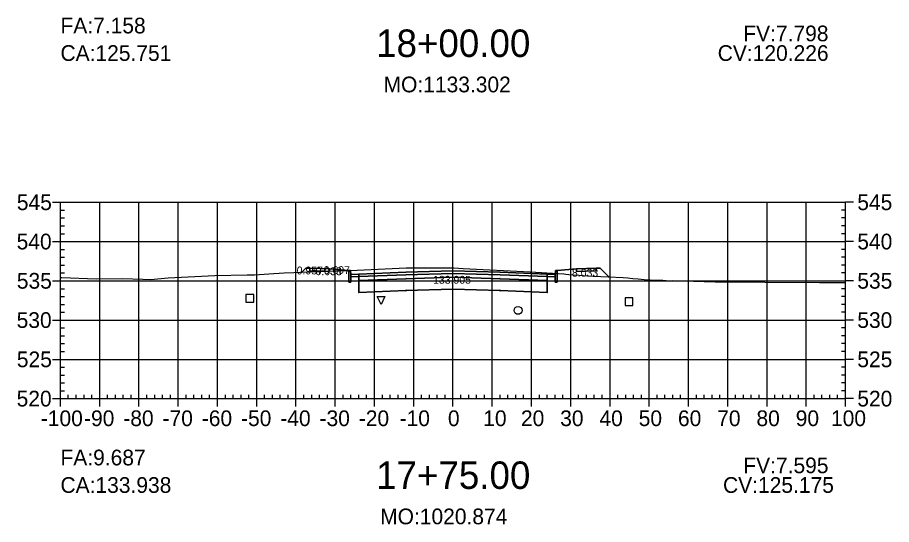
# Model space of a CAD drawing. Extents: x 704834 to 709892, y 372981 to 377533.
# Drawn here: x 705200.9 to 705423.6, y 372980.8 to 373109.9 of the extents above; entities that cross this region are included whole.
import ezdxf

# ---------------------------------------------------------------- set-up
doc = ezdxf.new("R2010")
doc.units = 0
for name, color, linetype in [('1', 7, 'Continuous'), ('10', 7, 'Continuous'), ('13', 7, 'Continuous'), ('14', 7, 'Continuous'), ('4', 7, 'Continuous'), ('57', 7, 'Continuous'), ('59', 7, 'Continuous'), ('Default_Xsect', 7, 'Continuous'), ('Existing', 7, 'Continuous')]:
    doc.layers.add(name, color=color, linetype=linetype)

msp = doc.modelspace()

# ---------------------------------------------------------------- linework, layer by layer
for points in [[(705274.37, 373046.03), (705273.4, 373045.05)], [(705275.37, 373046.07), (705274.37, 373046.03)], [(705285.37, 373045.47), (705280.37, 373045.87)], [(705338.37, 373045.47), (705343.37, 373045.87)], [(705348.37, 373046.07), (705349.37, 373046.03)], [(705349.37, 373046.03), (705351.58, 373043.82)]]:
    msp.add_lwpolyline(points)
for points in [[(705280.37, 373045.87), (705275.37, 373046.07), (705275.37, 373045.4), (705280.37, 373045.2)], [(705285.87, 373044.47), (705285.79, 373045.47), (705285.37, 373045.47), (705285.37, 373042.47), (705285.87, 373042.47)], [(705311.87, 373044.72), (705323.87, 373044.36), (705335.87, 373043.88), (705335.87, 373044.55), (705323.87, 373045.03), (705311.87, 373045.39), (705299.87, 373045.03), (705287.87, 373044.55), (705287.87, 373043.88), (705299.87, 373044.36)], [(705337.87, 373042.47), (705338.37, 373042.47), (705338.37, 373045.47), (705337.96, 373045.47), (705337.87, 373044.47)], [(705343.37, 373045.2), (705348.37, 373045.4), (705348.37, 373046.07), (705343.37, 373045.87)], [(705287.87, 373044.55), (705285.87, 373044.47), (705285.87, 373043.8), (705287.87, 373043.88)], [(705287.82, 373042.83), (705287.92, 373042.83), (705287.92, 373042.93), (705287.82, 373042.93)], [(705311.87, 373043.72), (705323.87, 373043.36), (705335.87, 373042.88), (705335.87, 373043.88), (705323.87, 373044.36), (705311.87, 373044.72), (705299.87, 373044.36), (705287.87, 373043.88), (705287.87, 373042.88), (705299.87, 373043.36)], [(705311.87, 373040.72), (705323.87, 373040.36), (705335.87, 373039.88), (705335.87, 373042.88), (705323.87, 373043.36), (705311.87, 373043.72), (705299.87, 373043.36), (705287.87, 373042.88), (705287.87, 373039.88), (705299.87, 373040.36)], [(705299.82, 373043.31), (705299.92, 373043.31), (705299.92, 373043.41), (705299.82, 373043.41)], [(705311.82, 373044.67), (705311.92, 373044.67), (705311.92, 373044.77), (705311.82, 373044.77)], [(705311.82, 373043.67), (705311.92, 373043.67), (705311.92, 373043.77), (705311.82, 373043.77)], [(705323.82, 373043.31), (705323.92, 373043.31), (705323.92, 373043.41), (705323.82, 373043.41)], [(705335.82, 373042.83), (705335.92, 373042.83), (705335.92, 373042.93), (705335.82, 373042.93)], [(705335.87, 373043.88), (705337.87, 373043.8), (705337.87, 373044.47), (705335.87, 373044.55)], [(705299.82, 373040.31), (705299.92, 373040.31), (705299.92, 373040.41), (705299.82, 373040.41)], [(705311.82, 373040.67), (705311.92, 373040.67), (705311.92, 373040.77), (705311.82, 373040.77)], [(705323.82, 373040.31), (705323.92, 373040.31), (705323.92, 373040.41), (705323.82, 373040.41)], [(705287.82, 373039.83), (705287.92, 373039.83), (705287.92, 373039.93), (705287.82, 373039.93)], [(705335.82, 373039.83), (705335.92, 373039.83), (705335.92, 373039.93), (705335.82, 373039.93)]]:
    msp.add_lwpolyline(points, close=True)
at = {"layer": '1'}
for points in [[(705273.4, 373045.05), (705279.06, 373045.25), (705275.37, 373045.4), (705275.37, 373046.07), (705274.37, 373046.03)], [(705279.06, 373045.25), (705280.37, 373045.3), (705280.37, 373045.2)], [(705280.37, 373045.3), (705285.29, 373045.47), (705280.37, 373045.87)], [(705285.29, 373045.47), (705287.42, 373045.55), (705299.97, 373046.12), (705308.87, 373046.12), (705312.12, 373046.1), (705314.5, 373045.99), (705331.49, 373045.13), (705338.37, 373044.7), (705338.37, 373042.47), (705337.87, 373042.47), (705337.87, 373043.8), (705335.87, 373043.88), (705335.87, 373042.88), (705335.87, 373039.88), (705323.87, 373040.36), (705311.87, 373040.72), (705299.87, 373040.36), (705287.87, 373039.88), (705287.87, 373042.88), (705287.87, 373043.88), (705285.87, 373043.8), (705285.87, 373042.47), (705285.37, 373042.47), (705285.37, 373045.47)], [(705338.37, 373044.7), (705340.12, 373044.59), (705340.64, 373044.53), (705341.37, 373044.46), (705342.48, 373044.38), (705344.04, 373044.26), (705346.16, 373044.11), (705347.57, 373044.01), (705351.58, 373043.82), (705349.37, 373046.03), (705349.13, 373046.04), (705349.13, 373046.04), (705349.13, 373046.04), (705348.37, 373046.07), (705348.37, 373045.4), (705343.37, 373045.2), (705343.37, 373045.87), (705338.37, 373045.47)], [(705293.54, 373036.83), (705292.54, 373038.83), (705294.54, 373038.83)]]:
    msp.add_lwpolyline(points, close=True, dxfattribs=at)
at = {"layer": '10'}
msp.add_lwpolyline([(705259.1, 373037.36), (705261.1, 373037.36), (705261.1, 373039.36), (705259.1, 373039.36)], close=True, dxfattribs=at)
at = {"layer": '13'}
msp.add_circle((705328.45, 373035.29), 1, dxfattribs=at)
at = {"layer": '14'}
for points in [[(705273.4, 373045.05), (705273.4, 373045.1), (705273.4, 373045.05), (705273.35, 373045.05), (705273.4, 373045.05), (705273.4, 373045), (705273.4, 373045.05), (705273.45, 373045.05)], [(705299.87, 373045.03), (705299.87, 373045.08), (705299.87, 373045.03), (705299.82, 373045.03), (705299.87, 373045.03), (705299.87, 373044.98), (705299.87, 373045.03), (705299.92, 373045.03)], [(705311.87, 373045.39), (705311.87, 373045.44), (705311.87, 373045.39), (705311.82, 373045.39), (705311.87, 373045.39), (705311.87, 373045.34), (705311.87, 373045.39), (705311.92, 373045.39)], [(705323.87, 373045.03), (705323.87, 373045.08), (705323.87, 373045.03), (705323.82, 373045.03), (705323.87, 373045.03), (705323.87, 373044.98), (705323.87, 373045.03), (705323.92, 373045.03)], [(705287.87, 373044.55), (705287.87, 373044.6), (705287.87, 373044.55), (705287.82, 373044.55), (705287.87, 373044.55), (705287.87, 373044.5), (705287.87, 373044.55), (705287.92, 373044.55)], [(705335.87, 373044.55), (705335.87, 373044.6), (705335.87, 373044.55), (705335.82, 373044.55), (705335.87, 373044.55), (705335.87, 373044.5), (705335.87, 373044.55), (705335.92, 373044.55)], [(705351.58, 373043.82), (705351.58, 373043.87), (705351.58, 373043.82), (705351.53, 373043.82), (705351.58, 373043.82), (705351.58, 373043.77), (705351.58, 373043.82), (705351.63, 373043.82)]]:
    msp.add_lwpolyline(points, dxfattribs=at)
at = {"layer": '4'}
msp.add_lwpolyline([(705355.7, 373036.51), (705357.7, 373036.51), (705357.7, 373038.51), (705355.7, 373038.51)], close=True, dxfattribs=at)
at = {"layer": '57'}
for p, q in [((705209.87, 373062.82), (705211.87, 373062.82)), ((705211.87, 373062.82), (705411.87, 373062.82)), ((705211.87, 373012.82), (705211.87, 373062.82)), ((705211.87, 373012.82), (705211.87, 373062.82)), ((705221.87, 373012.82), (705221.87, 373062.82)), ((705231.87, 373012.82), (705231.87, 373062.82)), ((705241.87, 373012.82), (705241.87, 373062.82)), ((705251.87, 373012.82), (705251.87, 373062.82)), ((705261.87, 373012.82), (705261.87, 373062.82)), ((705271.87, 373012.82), (705271.87, 373062.82)), ((705281.87, 373012.82), (705281.87, 373062.82)), ((705291.87, 373012.82), (705291.87, 373062.82)), ((705301.87, 373012.82), (705301.87, 373062.82)), ((705311.87, 373012.82), (705311.87, 373062.82)), ((705321.87, 373012.82), (705321.87, 373062.82)), ((705331.87, 373012.82), (705331.87, 373062.82)), ((705341.87, 373012.82), (705341.87, 373062.82)), ((705351.87, 373012.82), (705351.87, 373062.82)), ((705361.87, 373012.82), (705361.87, 373062.82)), ((705371.87, 373012.82), (705371.87, 373062.82)), ((705381.87, 373012.82), (705381.87, 373062.82)), ((705391.87, 373012.82), (705391.87, 373062.82)), ((705401.87, 373012.82), (705401.87, 373062.82)), ((705411.87, 373012.82), (705411.87, 373062.82)), ((705411.87, 373012.82), (705411.87, 373062.82)), ((705413.87, 373062.82), (705411.87, 373062.82)), ((705211.87, 373060.82), (705212.87, 373060.82)), ((705411.87, 373060.82), (705410.87, 373060.82)), ((705211.87, 373058.82), (705212.87, 373058.82)), ((705411.87, 373058.82), (705410.87, 373058.82)), ((705211.87, 373056.82), (705212.87, 373056.82)), ((705411.87, 373056.82), (705410.87, 373056.82)), ((705211.87, 373054.82), (705212.87, 373054.82)), ((705411.87, 373054.82), (705410.87, 373054.82)), ((705209.87, 373052.82), (705211.87, 373052.82)), ((705211.87, 373052.82), (705411.87, 373052.82)), ((705413.87, 373052.82), (705411.87, 373052.82)), ((705211.87, 373050.82), (705212.87, 373050.82)), ((705411.87, 373050.82), (705410.87, 373050.82)), ((705211.87, 373048.82), (705212.87, 373048.82)), ((705411.87, 373048.82), (705410.87, 373048.82)), ((705211.87, 373046.82), (705212.87, 373046.82)), ((705411.87, 373046.82), (705410.87, 373046.82)), ((705209.87, 373042.82), (705211.87, 373042.82)), ((705211.87, 373044.82), (705212.87, 373044.82)), ((705211.87, 373042.82), (705411.87, 373042.82)), ((705411.87, 373044.82), (705410.87, 373044.82)), ((705413.87, 373042.82), (705411.87, 373042.82)), ((705211.87, 373040.82), (705212.87, 373040.82)), ((705411.87, 373040.82), (705410.87, 373040.82)), ((705211.87, 373038.82), (705212.87, 373038.82)), ((705411.87, 373038.82), (705410.87, 373038.82)), ((705211.87, 373036.82), (705212.87, 373036.82)), ((705411.87, 373036.82), (705410.87, 373036.82)), ((705211.87, 373034.82), (705212.87, 373034.82)), ((705411.87, 373034.82), (705410.87, 373034.82)), ((705209.87, 373032.82), (705211.87, 373032.82)), ((705211.87, 373032.82), (705411.87, 373032.82)), ((705413.87, 373032.82), (705411.87, 373032.82)), ((705211.87, 373030.82), (705212.87, 373030.82)), ((705411.87, 373030.82), (705410.87, 373030.82)), ((705211.87, 373028.82), (705212.87, 373028.82)), ((705411.87, 373028.82), (705410.87, 373028.82)), ((705211.87, 373026.82), (705212.87, 373026.82)), ((705411.87, 373026.82), (705410.87, 373026.82)), ((705209.87, 373022.82), (705211.87, 373022.82)), ((705211.87, 373024.82), (705212.87, 373024.82)), ((705211.87, 373022.82), (705411.87, 373022.82)), ((705411.87, 373024.82), (705410.87, 373024.82)), ((705413.87, 373022.82), (705411.87, 373022.82)), ((705211.87, 373020.82), (705212.87, 373020.82)), ((705411.87, 373020.82), (705410.87, 373020.82)), ((705211.87, 373018.82), (705212.87, 373018.82)), ((705411.87, 373018.82), (705410.87, 373018.82)), ((705211.87, 373016.82), (705212.87, 373016.82)), ((705411.87, 373016.82), (705410.87, 373016.82)), ((705211.87, 373014.82), (705212.87, 373014.82)), ((705213.87, 373012.82), (705213.87, 373013.82)), ((705215.87, 373012.82), (705215.87, 373013.82)), ((705217.87, 373012.82), (705217.87, 373013.82)), ((705219.87, 373012.82), (705219.87, 373013.82)), ((705223.87, 373012.82), (705223.87, 373013.82)), ((705225.87, 373012.82), (705225.87, 373013.82)), ((705227.87, 373012.82), (705227.87, 373013.82)), ((705229.87, 373012.82), (705229.87, 373013.82)), ((705233.87, 373012.82), (705233.87, 373013.82)), ((705235.87, 373012.82), (705235.87, 373013.82)), ((705237.87, 373012.82), (705237.87, 373013.82)), ((705239.87, 373012.82), (705239.87, 373013.82)), ((705243.87, 373012.82), (705243.87, 373013.82)), ((705245.87, 373012.82), (705245.87, 373013.82)), ((705247.87, 373012.82), (705247.87, 373013.82)), ((705249.87, 373012.82), (705249.87, 373013.82)), ((705253.87, 373012.82), (705253.87, 373013.82)), ((705255.87, 373012.82), (705255.87, 373013.82)), ((705257.87, 373012.82), (705257.87, 373013.82)), ((705259.87, 373012.82), (705259.87, 373013.82)), ((705263.87, 373012.82), (705263.87, 373013.82)), ((705265.87, 373012.82), (705265.87, 373013.82)), ((705267.87, 373012.82), (705267.87, 373013.82)), ((705269.87, 373012.82), (705269.87, 373013.82)), ((705273.87, 373012.82), (705273.87, 373013.82)), ((705275.87, 373012.82), (705275.87, 373013.82)), ((705277.87, 373012.82), (705277.87, 373013.82)), ((705279.87, 373012.82), (705279.87, 373013.82)), ((705283.87, 373012.82), (705283.87, 373013.82)), ((705285.87, 373012.82), (705285.87, 373013.82)), ((705287.87, 373012.82), (705287.87, 373013.82)), ((705289.87, 373012.82), (705289.87, 373013.82)), ((705293.87, 373012.82), (705293.87, 373013.82)), ((705295.87, 373012.82), (705295.87, 373013.82)), ((705297.87, 373012.82), (705297.87, 373013.82)), ((705299.87, 373012.82), (705299.87, 373013.82)), ((705303.87, 373012.82), (705303.87, 373013.82)), ((705305.87, 373012.82), (705305.87, 373013.82)), ((705307.87, 373012.82), (705307.87, 373013.82)), ((705309.87, 373012.82), (705309.87, 373013.82)), ((705313.87, 373012.82), (705313.87, 373013.82)), ((705315.87, 373012.82), (705315.87, 373013.82)), ((705317.87, 373012.82), (705317.87, 373013.82)), ((705319.87, 373012.82), (705319.87, 373013.82)), ((705323.87, 373012.82), (705323.87, 373013.82)), ((705325.87, 373012.82), (705325.87, 373013.82)), ((705327.87, 373012.82), (705327.87, 373013.82)), ((705329.87, 373012.82), (705329.87, 373013.82)), ((705333.87, 373012.82), (705333.87, 373013.82)), ((705335.87, 373012.82), (705335.87, 373013.82)), ((705337.87, 373012.82), (705337.87, 373013.82)), ((705339.87, 373012.82), (705339.87, 373013.82)), ((705343.87, 373012.82), (705343.87, 373013.82)), ((705345.87, 373012.82), (705345.87, 373013.82)), ((705347.87, 373012.82), (705347.87, 373013.82)), ((705349.87, 373012.82), (705349.87, 373013.82)), ((705353.87, 373012.82), (705353.87, 373013.82)), ((705355.87, 373012.82), (705355.87, 373013.82)), ((705357.87, 373012.82), (705357.87, 373013.82)), ((705359.87, 373012.82), (705359.87, 373013.82)), ((705363.87, 373012.82), (705363.87, 373013.82)), ((705365.87, 373012.82), (705365.87, 373013.82)), ((705367.87, 373012.82), (705367.87, 373013.82)), ((705369.87, 373012.82), (705369.87, 373013.82)), ((705373.87, 373012.82), (705373.87, 373013.82)), ((705375.87, 373012.82), (705375.87, 373013.82)), ((705377.87, 373012.82), (705377.87, 373013.82)), ((705379.87, 373012.82), (705379.87, 373013.82)), ((705383.87, 373012.82), (705383.87, 373013.82)), ((705385.87, 373012.82), (705385.87, 373013.82)), ((705387.87, 373012.82), (705387.87, 373013.82)), ((705389.87, 373012.82), (705389.87, 373013.82)), ((705393.87, 373012.82), (705393.87, 373013.82)), ((705395.87, 373012.82), (705395.87, 373013.82)), ((705397.87, 373012.82), (705397.87, 373013.82)), ((705399.87, 373012.82), (705399.87, 373013.82)), ((705403.87, 373012.82), (705403.87, 373013.82)), ((705405.87, 373012.82), (705405.87, 373013.82)), ((705407.87, 373012.82), (705407.87, 373013.82)), ((705409.87, 373012.82), (705409.87, 373013.82)), ((705411.87, 373014.82), (705410.87, 373014.82)), ((705209.87, 373012.82), (705211.87, 373012.82)), ((705211.87, 373012.82), (705411.87, 373012.82)), ((705211.87, 373012.82), (705411.87, 373012.82)), ((705211.87, 373010.82), (705211.87, 373012.82)), ((705221.87, 373010.82), (705221.87, 373012.82)), ((705231.87, 373010.82), (705231.87, 373012.82)), ((705241.87, 373010.82), (705241.87, 373012.82)), ((705251.87, 373010.82), (705251.87, 373012.82)), ((705261.87, 373010.82), (705261.87, 373012.82)), ((705271.87, 373010.82), (705271.87, 373012.82)), ((705281.87, 373010.82), (705281.87, 373012.82)), ((705291.87, 373010.82), (705291.87, 373012.82)), ((705301.87, 373010.82), (705301.87, 373012.82)), ((705311.87, 373010.82), (705311.87, 373012.82)), ((705321.87, 373010.82), (705321.87, 373012.82)), ((705331.87, 373010.82), (705331.87, 373012.82)), ((705341.87, 373010.82), (705341.87, 373012.82)), ((705351.87, 373010.82), (705351.87, 373012.82)), ((705361.87, 373010.82), (705361.87, 373012.82)), ((705371.87, 373010.82), (705371.87, 373012.82)), ((705381.87, 373010.82), (705381.87, 373012.82)), ((705391.87, 373010.82), (705391.87, 373012.82)), ((705401.87, 373010.82), (705401.87, 373012.82)), ((705411.87, 373010.82), (705411.87, 373012.82)), ((705413.87, 373012.82), (705411.87, 373012.82))]:
    msp.add_line(p, q, dxfattribs=at)
at = {"layer": 'Default_Xsect'}
msp.add_lwpolyline([(705273.4, 373045.05), (705274.37, 373046.03), (705275.37, 373046.07), (705280.37, 373045.87), (705285.37, 373045.47), (705285.79, 373045.47), (705285.87, 373044.47), (705287.87, 373044.55), (705299.87, 373045.03), (705311.87, 373045.39), (705323.87, 373045.03), (705335.87, 373044.55), (705337.87, 373044.47), (705337.96, 373045.47), (705338.37, 373045.47), (705343.37, 373045.87), (705348.37, 373046.07), (705349.37, 373046.03), (705351.58, 373043.82)], dxfattribs=at)
at = {"layer": 'Existing'}
msp.add_lwpolyline([(705211.87, 373043.67), (705212.2, 373043.64), (705220.96, 373043.33), (705227.63, 373043.38), (705232.88, 373043.22), (705234.8, 373043.19), (705239.31, 373043.55), (705251.19, 373044.19), (705259.41, 373044.35), (705261.3, 373044.38), (705264.99, 373044.6), (705268.84, 373044.82), (705271.29, 373044.95), (705272.92, 373045.04), (705287.42, 373045.55), (705299.97, 373046.12), (705308.87, 373046.12), (705312.12, 373046.1), (705314.5, 373045.99), (705331.49, 373045.13), (705340.12, 373044.59), (705340.64, 373044.53), (705341.37, 373044.46), (705342.48, 373044.38), (705344.04, 373044.26), (705346.16, 373044.11), (705347.57, 373044.01), (705355.24, 373043.65), (705356.38, 373043.54), (705357.65, 373043.42), (705359.04, 373043.31), (705360.54, 373043.19), (705362.12, 373043.09), (705363.74, 373043.01), (705365.34, 373042.95), (705367.13, 373042.85), (705367.73, 373042.88), (705375.84, 373042.66), (705376.41, 373042.63), (705378.64, 373042.6), (705391.3, 373042.46), (705405.21, 373042.38), (705411.87, 373042.35)], dxfattribs=at)

# ---------------------------------------------------------------- texts
for s, p in [('CA:125.751', (705211.87, 373098.82)), ('CV:120.226', (705379.31, 373098.82)), ('CA:133.938', (705211.87, 372988.82)), ('CV:125.175', (705380.66, 372988.82))]:
    msp.add_text(s, height=4).set_placement(p)
at = {"layer": '1'}
for s, p in [('18+00.00', (705292.28, 373099.82)), ('17+75.00', (705292.28, 372989.82))]:
    msp.add_text(s, height=7, dxfattribs=at).set_placement(p)
at = {"layer": '14'}
for p in [(705275.34, 373046.02), (705275.34, 373045.35), (705280.34, 373045.15), (705343.34, 373045.15), (705348.34, 373046.02), (705348.34, 373045.35)]:
    msp.add_text('+', height=0.1, dxfattribs=at).set_placement(p)
at = {"layer": '57'}
for s, p in [('545', (705200.75, 373060.82)), ('545', (705414.87, 373060.82)), ('540', (705200.7, 373050.82)), ('540', (705414.87, 373050.82)), ('535', (705200.75, 373040.82)), ('535', (705414.87, 373040.82)), ('530', (705200.7, 373030.82)), ('530', (705414.87, 373030.82)), ('525', (705200.75, 373020.82)), ('525', (705414.87, 373020.82)), ('520', (705200.7, 373010.82)), ('520', (705414.87, 373010.82)), ('-100', (705206.86, 373005.82)), ('-90', (705217.87, 373005.82)), ('-80', (705227.87, 373005.82)), ('-70', (705237.87, 373005.82)), ('-60', (705247.87, 373005.82)), ('-50', (705257.87, 373005.82)), ('-40', (705267.87, 373005.82)), ('-30', (705277.87, 373005.82)), ('-20', (705287.87, 373005.82)), ('-10', (705298.26, 373005.82)), ('0', (705310.58, 373005.82)), ('10', (705319.57, 373005.82)), ('20', (705329.18, 373005.82)), ('30', (705339.18, 373005.82)), ('40', (705349.18, 373005.82)), ('50', (705359.18, 373005.82)), ('60', (705369.18, 373005.82)), ('70', (705379.18, 373005.82)), ('80', (705389.18, 373005.82)), ('90', (705399.18, 373005.82)), ('100', (705408.17, 373005.82))]:
    msp.add_text(s, height=4, dxfattribs=at).set_placement(p)
at = {"layer": '59'}
for s, height, p in [('FA:7.158', 4, (705211.87, 373105.82)), ('FV:7.798', 4, (705385.83, 373103.82)), ('MO:1133.302', 4, (705294.18, 373090.82)), ('0.957', 2, (705272.05, 373044.45)), ('0.033', 2, (705276.86, 373044.25)), ('0.697', 2, (705278.93, 373044.55)), ('8.033', 2, (705342.18, 373043.87)), ('133.905', 2, (705306.79, 373042.08)), ('FA:9.687', 4, (705211.87, 372995.82)), ('FV:7.595', 4, (705385.83, 372993.82)), ('MO:1020.874', 4, (705293.31, 372980.82))]:
    msp.add_text(s, height=height, dxfattribs=at).set_placement(p)

doc.saveas('drawing.dxf')
